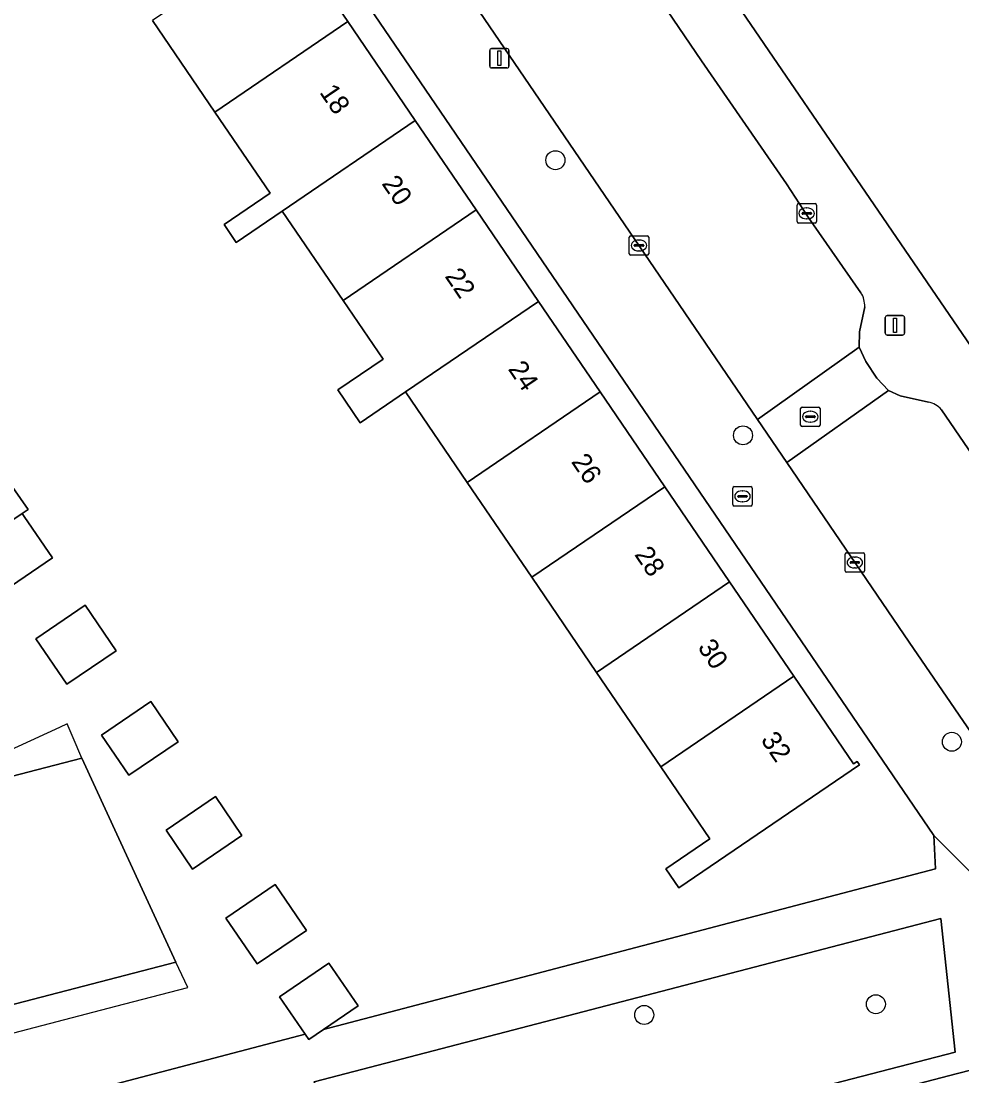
# Model space of a CAD drawing. Extents: x 158086 to 159499, y 382904 to 383981.
# Drawn here: x 158859.6 to 158908, y 383659.2 to 383713.5 of the extents above; entities that cross this region are included whole.
import ezdxf

# ---------------------------------------------------------------- set-up
doc = ezdxf.new("R2010")
doc.units = 0
for name, color, linetype in [('IMGEO_Boom', 7, 'Continuous'), ('IMGEO_Brandkraan', 7, 'Continuous'), ('IMGEO_Erf', 7, 'Continuous'), ('IMGEO_Groenvoorziening', 7, 'Continuous'), ('IMGEO_Kolk', 7, 'Continuous'), ('IMGEO_Lichtmast', 7, 'Continuous'), ('IMGEO_Pand', 7, 'Continuous'), ('IMGEO_Pand_nummerreeks', 7, 'Continuous'), ('IMGEO_Pand_overbouw', 7, 'Continuous'), ('IMGEO_Rijbaan_lokaal_open', 7, 'Continuous'), ('IMGEO_Rioolput', 7, 'Continuous'), ('IMGEO_Voetpad_open', 7, 'Continuous')]:
    doc.layers.add(name, color=color, linetype=linetype)

msp = doc.modelspace()

# ---------------------------------------------------------------- linework, layer by layer
at = {"layer": 'IMGEO_Boom'}
for centre in [(158887.076, 383706.381), (158896.736, 383692.21), (158907.493, 383676.428), (158903.579, 383662.911), (158891.65, 383662.358)]:
    msp.add_circle(centre, 0.489, dxfattribs=at)
at = {"layer": 'IMGEO_Brandkraan'}
for p, q in [((158896.284, 383689.569), (158897.136, 383689.569)), ((158896.209, 383688.643), (158896.209, 383689.495)), ((158896.468, 383689.063), (158896.468, 383689.075)), ((158896.906, 383689.026), (158896.508, 383689.026)), ((158896.511, 383689.112), (158896.909, 383689.112)), ((158896.697, 383689.349), (158896.722, 383689.349)), ((158896.952, 383689.075), (158896.952, 383689.063)), ((158897.21, 383689.495), (158897.21, 383688.643)), ((158897.136, 383688.569), (158896.284, 383688.569)), ((158896.72, 383688.789), (158896.695, 383688.789))]:
    msp.add_line(p, q, dxfattribs=at)
for points in [[(158896.284, 383689.569), (158897.136, 383689.569)], [(158896.209, 383688.643), (158896.209, 383689.495)], [(158897.21, 383689.495), (158897.21, 383688.643)], [(158897.136, 383688.569), (158896.284, 383688.569)]]:
    msp.add_lwpolyline(points, dxfattribs=at)
for centre, radius, start, end in [((158896.286, 383689.493), 0.0765, 91.552, 178.448), ((158896.286, 383689.493), 0.0765, 91.552, 178.448), ((158897.134, 383689.493), 0.0765, 1.552, 88.448), ((158897.134, 383689.493), 0.0765, 1.552, 88.448), ((158896.508, 383689.072), 0.0403, 85.8775, 175.7526), ((158896.505, 383689.062), 0.0366, 178.938, 274.7102), ((158896.909, 383689.069), 0.043, 264.8664, 352.4533), ((158896.913, 383689.074), 0.0386, 1.7309, 96.639), ((158896.286, 383688.645), 0.0765, 181.552, 268.448), ((158896.286, 383688.645), 0.0765, 181.552, 268.448), ((158897.134, 383688.645), 0.0765, 271.552, 358.448), ((158897.134, 383688.645), 0.0765, 271.552, 358.448)]:
    msp.add_arc(centre, radius, start, end, dxfattribs=at)
for centre, major_axis, ratio, start_param, end_param in [((158896.696, 383689.069), (-0.387, 0.002), 0.722429, 4.712389, 7.853982), ((158896.721, 383689.069), (-0.39, 0.002), 0.717154, 1.570796, 4.712389)]:
    msp.add_ellipse(centre, major_axis=major_axis, ratio=ratio, start_param=start_param, end_param=end_param, dxfattribs=at)
at = {"layer": 'IMGEO_Erf'}
for points in [[(158818.256, 383646.666), (158874.192, 383661.362), (158872.877, 383663.294), (158875.415, 383665.022), (158876.915, 383662.82), (158875.137, 383661.61), (158906.649, 383669.889), (158906.559, 383671.6), (158853.135, 383750)], [(158873.178, 383718.233), (158876.388, 383713.521), (158879.563, 383708.86), (158879.861, 383708.423), (158882.992, 383703.826), (158886.204, 383699.11), (158889.381, 383694.447), (158892.708, 383689.563), (158896.044, 383684.665), (158899.353, 383679.808), (158902.426, 383675.296), (158902.609, 383675.42), (158902.732, 383675.238), (158893.426, 383668.9), (158892.757, 383669.884), (158895.032, 383671.431), (158892.504, 383675.143), (158889.196, 383680), (158885.86, 383684.898), (158882.534, 383689.782), (158879.357, 383694.446), (158877.032, 383692.863), (158875.878, 383694.558), (158878.202, 383696.141), (158876.145, 383699.162), (158873.014, 383703.761), (158870.643, 383702.147), (158870.015, 383703.07), (158872.385, 383704.684), (158869.543, 383708.857), (158866.333, 383713.571)]]:
    msp.add_lwpolyline(points, dxfattribs=at)
for points in [[(158859.929, 383688.398), (158859.621, 383688.187), (158859.726, 383688.033), (158861.179, 383685.899), (158858.699, 383684.21), (158857.564, 383685.877), (158857.246, 383686.344), (158857.141, 383686.498), (158854.026, 383691.143), (158850.962, 383695.714), (158853.538, 383697.5), (158856.715, 383692.975)], [(158862.865, 383683.457), (158864.458, 383681.117), (158861.92, 383679.389), (158860.327, 383681.728)], [(158867.647, 383676.432), (158865.109, 383674.704), (158863.706, 383676.765), (158866.244, 383678.494)], [(158852.154, 383672.858), (158862.702, 383675.587), (158865.809, 383668.831), (158867.536, 383665.08), (158819.444, 383652.578), (158814.62, 383663.105), (158827.312, 383666.407)], [(158870.939, 383671.598), (158868.4, 383669.87), (158867.035, 383671.876), (158869.573, 383673.604)], [(158874.265, 383666.712), (158871.727, 383664.984), (158870.116, 383667.35), (158872.654, 383669.078)]]:
    msp.add_lwpolyline(points, close=True, dxfattribs=at)
at = {"layer": 'IMGEO_Groenvoorziening'}
for points in [[(158886.606, 383745.939), (158878.317, 383740.919), (158921.65, 383677.526), (158931.596, 383680.051)], [(158907.662, 383660.442), (158906.924, 383667.328), (158886.113, 383661.902), (158874.654, 383658.915), (158875.415, 383656.013), (158876.379, 383652.334)]]:
    msp.add_lwpolyline(points, close=True, dxfattribs=at)
at = {"layer": 'IMGEO_Kolk'}
for p, q in [((158899.518, 383703.217), (158899.518, 383704.069)), ((158899.593, 383704.143), (158900.445, 383704.143)), ((158899.82, 383703.686), (158900.218, 383703.686)), ((158900.006, 383703.923), (158900.031, 383703.923)), ((158900.519, 383704.069), (158900.519, 383703.217)), ((158900.445, 383703.143), (158899.593, 383703.143)), ((158899.777, 383703.637), (158899.777, 383703.649)), ((158900.215, 383703.6), (158899.817, 383703.6)), ((158900.029, 383703.363), (158900.004, 383703.363)), ((158900.261, 383703.649), (158900.261, 383703.637)), ((158890.881, 383701.565), (158890.881, 383702.417)), ((158890.956, 383702.491), (158891.808, 383702.491)), ((158891.369, 383702.271), (158891.394, 383702.271)), ((158891.882, 383702.417), (158891.882, 383701.565)), ((158891.14, 383701.985), (158891.14, 383701.997)), ((158891.578, 383701.948), (158891.18, 383701.948)), ((158891.183, 383702.034), (158891.581, 383702.034)), ((158891.392, 383701.711), (158891.367, 383701.711)), ((158891.624, 383701.997), (158891.624, 383701.985)), ((158891.808, 383701.491), (158890.956, 383701.491)), ((158901.994, 383685.236), (158901.994, 383686.088)), ((158902.069, 383686.162), (158902.921, 383686.162)), ((158902.482, 383685.942), (158902.507, 383685.942)), ((158902.995, 383686.088), (158902.995, 383685.236)), ((158902.253, 383685.656), (158902.253, 383685.668)), ((158902.691, 383685.619), (158902.293, 383685.619)), ((158902.296, 383685.705), (158902.694, 383685.705)), ((158902.505, 383685.382), (158902.48, 383685.382)), ((158902.737, 383685.668), (158902.737, 383685.656)), ((158902.921, 383685.162), (158902.069, 383685.162))]:
    msp.add_line(p, q, dxfattribs=at)
for points in [[(158899.518, 383703.217), (158899.518, 383704.069)], [(158899.593, 383704.143), (158900.445, 383704.143)], [(158900.519, 383704.069), (158900.519, 383703.217)], [(158900.445, 383703.143), (158899.593, 383703.143)], [(158890.881, 383701.565), (158890.881, 383702.417)], [(158890.956, 383702.491), (158891.808, 383702.491)], [(158891.882, 383702.417), (158891.882, 383701.565)], [(158891.808, 383701.491), (158890.956, 383701.491)], [(158901.994, 383685.236), (158901.994, 383686.088)], [(158902.069, 383686.162), (158902.921, 383686.162)], [(158902.995, 383686.088), (158902.995, 383685.236)], [(158902.921, 383685.162), (158902.069, 383685.162)]]:
    msp.add_lwpolyline(points, dxfattribs=at)
for centre, radius, start, end in [((158899.595, 383704.067), 0.0765, 91.552, 178.448), ((158899.595, 383704.067), 0.0765, 91.552, 178.448), ((158899.817, 383703.646), 0.0403, 85.8775, 175.7526), ((158900.222, 383703.648), 0.0386, 1.7309, 96.639), ((158900.443, 383704.067), 0.0765, 1.552, 88.448), ((158900.443, 383704.067), 0.0765, 1.552, 88.448), ((158899.595, 383703.219), 0.0765, 181.552, 268.448), ((158899.595, 383703.219), 0.0765, 181.552, 268.448), ((158899.814, 383703.636), 0.0366, 178.938, 274.7102), ((158900.218, 383703.643), 0.043, 264.8664, 352.4533), ((158900.443, 383703.219), 0.0765, 271.552, 358.448), ((158900.443, 383703.219), 0.0765, 271.552, 358.448), ((158890.958, 383702.415), 0.0765, 91.552, 178.448), ((158890.958, 383702.415), 0.0765, 91.552, 178.448), ((158891.806, 383702.415), 0.0765, 1.552, 88.448), ((158891.806, 383702.415), 0.0765, 1.552, 88.448), ((158890.958, 383701.567), 0.0765, 181.552, 268.448), ((158890.958, 383701.567), 0.0765, 181.552, 268.448), ((158891.18, 383701.994), 0.0403, 85.8775, 175.7526), ((158891.177, 383701.984), 0.0366, 178.938, 274.7102), ((158891.581, 383701.991), 0.043, 264.8664, 352.4533), ((158891.585, 383701.996), 0.0386, 1.7309, 96.639), ((158891.806, 383701.567), 0.0765, 271.552, 358.448), ((158891.806, 383701.567), 0.0765, 271.552, 358.448), ((158902.071, 383686.086), 0.0765, 91.552, 178.448), ((158902.071, 383686.086), 0.0765, 91.552, 178.448), ((158902.919, 383686.086), 0.0765, 1.552, 88.448), ((158902.919, 383686.086), 0.0765, 1.552, 88.448), ((158902.071, 383685.238), 0.0765, 181.552, 268.448), ((158902.071, 383685.238), 0.0765, 181.552, 268.448), ((158902.293, 383685.665), 0.0403, 85.8775, 175.7526), ((158902.29, 383685.655), 0.0366, 178.938, 274.7102), ((158902.694, 383685.662), 0.043, 264.8664, 352.4533), ((158902.698, 383685.667), 0.0386, 1.7309, 96.639), ((158902.919, 383685.238), 0.0765, 271.552, 358.448), ((158902.919, 383685.238), 0.0765, 271.552, 358.448)]:
    msp.add_arc(centre, radius, start, end, dxfattribs=at)
for centre, major_axis, ratio, start_param, end_param in [((158900.005, 383703.643), (-0.387, 0.002), 0.722429, 4.712389, 7.853982), ((158900.03, 383703.643), (-0.39, 0.002), 0.717154, 1.570796, 4.712389), ((158891.368, 383701.991), (-0.387, 0.002), 0.722429, 4.712389, 7.853982), ((158891.393, 383701.991), (-0.39, 0.002), 0.717154, 1.570796, 4.712389), ((158902.481, 383685.662), (-0.387, 0.002), 0.722429, 4.712389, 7.853982), ((158902.506, 383685.662), (-0.39, 0.002), 0.717154, 1.570796, 4.712389)]:
    msp.add_ellipse(centre, major_axis=major_axis, ratio=ratio, start_param=start_param, end_param=end_param, dxfattribs=at)
at = {"layer": 'IMGEO_Lichtmast'}
for p, q in [((158883.694, 383711.232), (158883.694, 383712.032)), ((158883.694, 383712.032), (158883.694, 383711.232)), ((158883.794, 383712.132), (158884.584, 383712.132)), ((158884.584, 383712.132), (158883.794, 383712.132)), ((158884.684, 383712.032), (158884.684, 383711.232)), ((158884.684, 383711.232), (158884.684, 383712.032)), ((158884.584, 383711.132), (158883.794, 383711.132)), ((158883.794, 383711.132), (158884.584, 383711.132)), ((158904.062, 383697.474), (158904.062, 383698.274)), ((158904.062, 383698.274), (158904.062, 383697.474)), ((158904.162, 383698.374), (158904.952, 383698.374)), ((158904.952, 383698.374), (158904.162, 383698.374)), ((158905.052, 383698.274), (158905.052, 383697.474)), ((158905.052, 383697.474), (158905.052, 383698.274)), ((158904.952, 383697.374), (158904.162, 383697.374)), ((158904.162, 383697.374), (158904.952, 383697.374))]:
    msp.add_line(p, q, dxfattribs=at)
for points in [[(158884.114, 383712.007), (158884.264, 383712.007), (158884.264, 383711.257), (158884.114, 383711.257), (158884.114, 383712.007)], [(158904.482, 383698.249), (158904.632, 383698.249), (158904.632, 383697.499), (158904.482, 383697.499), (158904.482, 383698.249)]]:
    msp.add_lwpolyline(points, dxfattribs=at)
for centre, start, end in [((158883.794, 383712.032), 90, 180), ((158883.794, 383712.032), 90, 180), ((158884.584, 383712.032), 0, 90), ((158884.584, 383712.032), 360, 90), ((158883.794, 383711.232), 180, 270), ((158883.794, 383711.232), 180, 270), ((158884.584, 383711.232), 270, 0), ((158884.584, 383711.232), 270, 0), ((158904.162, 383698.274), 90, 180), ((158904.162, 383698.274), 90, 180), ((158904.952, 383698.274), 0, 90), ((158904.952, 383698.274), 360, 90), ((158904.162, 383697.474), 180, 270), ((158904.162, 383697.474), 180, 270), ((158904.952, 383697.474), 270, 0), ((158904.952, 383697.474), 270, 0)]:
    msp.add_arc(centre, 0.1, start, end, dxfattribs=at)
at = {"layer": 'IMGEO_Pand'}
for points in [[(158869.543, 383708.857), (158876.388, 383713.521), (158873.178, 383718.233), (158866.333, 383713.571)], [(158876.388, 383713.521), (158869.543, 383708.857), (158872.385, 383704.684), (158870.015, 383703.07), (158870.643, 383702.147), (158873.014, 383703.761), (158879.861, 383708.423), (158879.563, 383708.86)], [(158879.861, 383708.423), (158873.014, 383703.761), (158876.145, 383699.162), (158882.992, 383703.826)], [(158882.992, 383703.826), (158876.145, 383699.162), (158878.202, 383696.141), (158875.878, 383694.558), (158877.032, 383692.863), (158879.357, 383694.446), (158886.204, 383699.11)], [(158886.204, 383699.11), (158879.357, 383694.446), (158882.534, 383689.782), (158889.381, 383694.447)], [(158885.86, 383684.898), (158892.708, 383689.563), (158889.381, 383694.447), (158882.534, 383689.782)], [(158856.715, 383692.975), (158854.026, 383691.143), (158857.141, 383686.498), (158859.621, 383688.187), (158859.929, 383688.398)], [(158885.86, 383684.898), (158889.196, 383680), (158896.044, 383684.665), (158892.708, 383689.563)], [(158859.726, 383688.033), (158859.621, 383688.187), (158857.141, 383686.498), (158857.246, 383686.344), (158857.564, 383685.877), (158858.699, 383684.21), (158861.179, 383685.899)], [(158889.196, 383680), (158892.504, 383675.143), (158899.353, 383679.808), (158896.044, 383684.665)], [(158864.458, 383681.117), (158862.865, 383683.457), (158860.327, 383681.728), (158861.92, 383679.389)], [(158892.504, 383675.143), (158895.032, 383671.431), (158892.757, 383669.884), (158893.426, 383668.9), (158902.732, 383675.238), (158902.609, 383675.42), (158902.426, 383675.296), (158899.353, 383679.808)], [(158863.706, 383676.765), (158865.109, 383674.704), (158867.647, 383676.432), (158866.244, 383678.494)], [(158819.444, 383652.578), (158867.536, 383665.08), (158865.809, 383668.831), (158862.702, 383675.587), (158852.154, 383672.858), (158827.312, 383666.407), (158814.62, 383663.105)], [(158867.035, 383671.876), (158868.4, 383669.87), (158870.939, 383671.598), (158869.573, 383673.604)], [(158870.116, 383667.35), (158871.727, 383664.984), (158874.265, 383666.712), (158872.654, 383669.078)], [(158874.192, 383661.362), (158874.376, 383661.092), (158875.137, 383661.61), (158876.915, 383662.82), (158875.415, 383665.022), (158872.877, 383663.294)]]:
    msp.add_lwpolyline(points, close=True, dxfattribs=at)
at = {"layer": 'IMGEO_Pand_overbouw'}
for points in [[(158862.702, 383675.587), (158862.255, 383676.623), (158861.94, 383677.353), (158861.537, 383677.168), (158852.154, 383672.858)], [(158867.536, 383665.08), (158819.444, 383652.578), (158820.02, 383651.202), (158832.39, 383654.434), (158864.446, 383662.807), (158868.153, 383663.775)]]:
    msp.add_lwpolyline(points, close=True, dxfattribs=at)
at = {"layer": 'IMGEO_Rijbaan_lokaal_open'}
for points in [[(158902.806, 383699.557), (158900.091, 383703.448), (158898.975, 383705.156), (158894.606, 383711.495), (158880.296, 383732.548), (158874.334, 383741.238), (158867.748, 383736.679), (158892.937, 383699.71), (158897.486, 383693.024), (158902.726, 383696.746), (158902.733, 383697.537), (158903.002, 383698.833)], [(158906.285, 383693.924), (158904.834, 383694.251), (158904.234, 383694.523), (158898.991, 383690.813), (158905.289, 383681.558), (158913.835, 383669.075), (158914.115, 383668.807), (158924.312, 383653.626), (158924.382, 383653.44), (158931.155, 383643.658), (158941.852, 383627.88), (158942.503, 383626.928), (158947.879, 383630.592), (158947.861, 383631.178), (158948.053, 383632.649)], [(158920.802, 383673.29), (158918.643, 383676.448), (158908.842, 383690.781), (158908.322, 383691.513), (158906.952, 383693.532)], [(158910.52, 383660.055), (158907.784, 383659.341), (158900.934, 383657.554), (158872.155, 383650.02), (158841.715, 383642.105), (158834.845, 383640.374), (158827.331, 383638.424), (158826.845, 383638.296), (158828.388, 383632.438), (158836.512, 383634.639), (158842.248, 383635.951), (158864.084, 383641.688), (158872.027, 383643.739)]]:
    msp.add_lwpolyline(points, dxfattribs=at)
msp.add_lwpolyline([(158897.486, 383693.024), (158898.991, 383690.813), (158904.234, 383694.523), (158903.62, 383695.161), (158903.06, 383696.019), (158902.726, 383696.746)], close=True, dxfattribs=at)
for centre, radius, start, end in [((158901.805, 383698.897), 1.199, 356.9194, 33.3764), ((158906.049, 383692.76), 1.188, 40.5531, 78.5608)]:
    msp.add_arc(centre, radius, start, end, dxfattribs=at)
at = {"layer": 'IMGEO_Rioolput'}
for p, q in [((158899.702, 383692.742), (158899.702, 383693.594)), ((158899.777, 383693.668), (158900.629, 383693.668)), ((158900.19, 383693.448), (158900.215, 383693.448)), ((158900.703, 383693.594), (158900.703, 383692.742)), ((158899.961, 383693.162), (158899.961, 383693.174)), ((158900.399, 383693.125), (158900.001, 383693.125)), ((158900.004, 383693.211), (158900.402, 383693.211)), ((158900.213, 383692.888), (158900.188, 383692.888)), ((158900.445, 383693.174), (158900.445, 383693.162)), ((158900.629, 383692.668), (158899.777, 383692.668))]:
    msp.add_line(p, q, dxfattribs=at)
for points in [[(158899.702, 383692.742), (158899.702, 383693.594)], [(158899.777, 383693.668), (158900.629, 383693.668)], [(158900.703, 383693.594), (158900.703, 383692.742)], [(158900.629, 383692.668), (158899.777, 383692.668)]]:
    msp.add_lwpolyline(points, dxfattribs=at)
for centre, radius, start, end in [((158899.779, 383693.592), 0.0765, 91.552, 178.448), ((158899.779, 383693.592), 0.0765, 91.552, 178.448), ((158900.627, 383693.592), 0.0765, 1.552, 88.448), ((158900.627, 383693.592), 0.0765, 1.552, 88.448), ((158900.001, 383693.171), 0.0403, 85.8775, 175.7526), ((158899.998, 383693.161), 0.0366, 178.938, 274.7102), ((158900.402, 383693.168), 0.043, 264.8664, 352.4533), ((158900.406, 383693.173), 0.0386, 1.7309, 96.639), ((158899.779, 383692.744), 0.0765, 181.552, 268.448), ((158899.779, 383692.744), 0.0765, 181.552, 268.448), ((158900.627, 383692.744), 0.0765, 271.552, 358.448), ((158900.627, 383692.744), 0.0765, 271.552, 358.448)]:
    msp.add_arc(centre, radius, start, end, dxfattribs=at)
for centre, major_axis, ratio, start_param, end_param in [((158900.189, 383693.168), (-0.387, 0.002), 0.722429, 4.712389, 7.853982), ((158900.214, 383693.168), (-0.39, 0.002), 0.717154, 1.570796, 4.712389)]:
    msp.add_ellipse(centre, major_axis=major_axis, ratio=ratio, start_param=start_param, end_param=end_param, dxfattribs=at)
at = {"layer": 'IMGEO_Voetpad_open'}
for points in [[(158836.654, 383774.154), (158846.818, 383759.27), (158850.303, 383754.156), (158851.46, 383752.457), (158853.135, 383750), (158906.559, 383671.6), (158914.424, 383663.739)], [(158986.13, 383581.304), (158984.546, 383584.724), (158983.332, 383586.812), (158944.262, 383644.288), (158923.252, 383675.175), (158921.65, 383677.526), (158878.317, 383740.919), (158877.045, 383742.787), (158873.709, 383747.683)], [(158872.724, 383743.585), (158874.334, 383741.238), (158880.296, 383732.548), (158894.606, 383711.495), (158898.975, 383705.156), (158900.091, 383703.448), (158902.806, 383699.557)], [(158913.835, 383669.075), (158905.289, 383681.558), (158898.991, 383690.813), (158897.486, 383693.024), (158892.937, 383699.71), (158867.748, 383736.679)], [(158903.002, 383698.833), (158902.733, 383697.537), (158902.726, 383696.746), (158903.06, 383696.019), (158903.62, 383695.161), (158904.234, 383694.523), (158904.834, 383694.251), (158906.285, 383693.924)], [(158906.952, 383693.532), (158908.322, 383691.513), (158908.842, 383690.781), (158918.643, 383676.448), (158919.058, 383676.725), (158921.217, 383673.567), (158920.802, 383673.29), (158925.778, 383666.013), (158944.942, 383637.833), (158945.412, 383637.145), (158947.9, 383633.39)], [(158906.559, 383671.6), (158906.649, 383669.889), (158875.137, 383661.61), (158874.376, 383661.092), (158874.192, 383661.362), (158818.256, 383646.666), (158815.556, 383646.258), (158816.839, 383643.459), (158816.946, 383643.209), (158817.709, 383641.676)], [(158914.424, 383663.739), (158906.559, 383671.6)], [(158825.797, 383638.055), (158826.845, 383638.296), (158827.331, 383638.424), (158834.845, 383640.374), (158841.715, 383642.105), (158872.155, 383650.02), (158900.934, 383657.554), (158907.784, 383659.341), (158910.52, 383660.055)]]:
    msp.add_lwpolyline(points, dxfattribs=at)
msp.add_lwpolyline([(158907.662, 383660.442), (158876.379, 383652.334), (158875.415, 383656.013), (158874.654, 383658.915), (158886.113, 383661.902), (158906.924, 383667.328)], close=True, dxfattribs=at)
for centre, radius, start, end in [((158901.805, 383698.897), 1.199, 356.9194, 33.3764), ((158906.049, 383692.76), 1.188, 40.5531, 78.5608)]:
    msp.add_arc(centre, radius, start, end, dxfattribs=at)

# ---------------------------------------------------------------- texts
at = {"layer": 'IMGEO_Pand_nummerreeks'}
for s, rotation, p in [('18', 304.2627, (158874.903, 383709.876)), ('20', 304.2627, (158878.105, 383705.175)), ('22', 304.2627, (158881.355, 383700.403)), ('24', 304.2619, (158884.61, 383695.625)), ('26', 304.2619, (158887.863, 383690.849)), ('28', 304.2619, (158891.118, 383686.07)), ('30', 304.2619, (158894.371, 383681.294)), ('32', 304.2619, (158897.622, 383676.522))]:
    msp.add_text(s, height=1, rotation=rotation, dxfattribs=at).set_placement(p)

doc.saveas('drawing.dxf')
